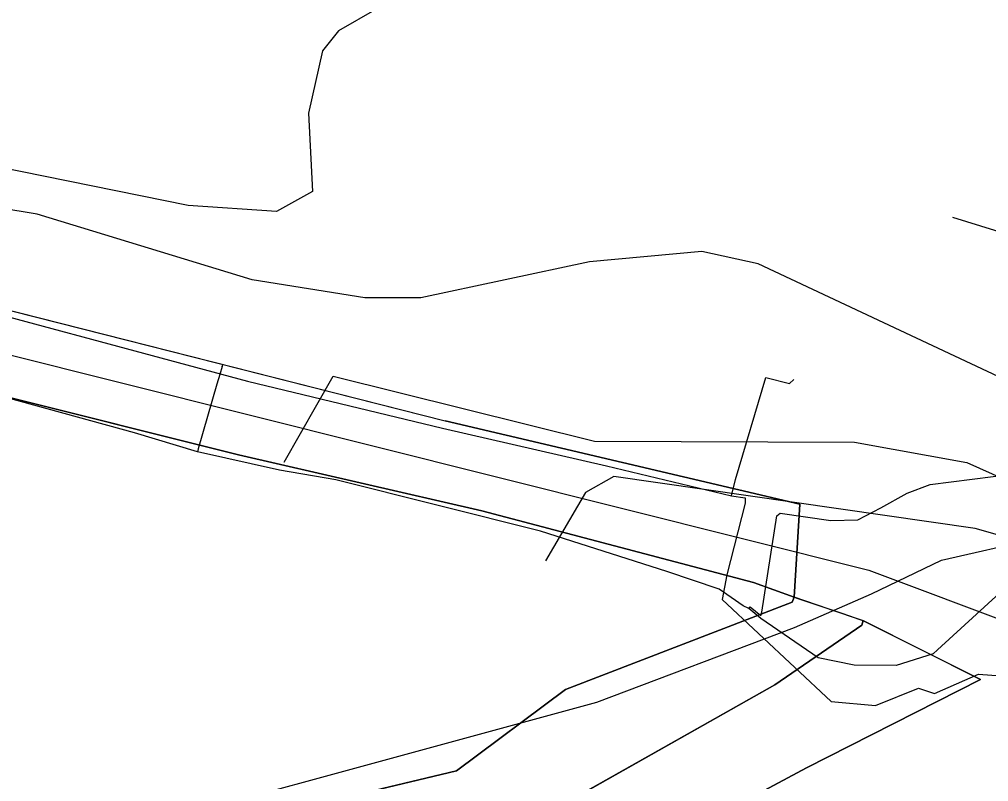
# Model space of a CAD drawing. Extents: x -662620 to -656370, y -1067090 to -1062990.
# Drawn here: x -661302.9 to -661234, y -1066307.7 to -1066253.4 of the extents above; entities that cross this region are included whole.
import ezdxf

# ---------------------------------------------------------------- set-up
doc = ezdxf.new("R2010")
doc.units = 0
for name, color, linetype in [('LOKÁLNÍ_BIOKORIDOR_-_STÁVAJÍCÍ', 7, 'Continuous'), ('OBVOD_PÚ', 7, 'Continuous'), ('OSTATNÍ_PLOCHA_-_STÁVAJÍCÍ', 7, 'Continuous'), ('PLYNOVOD_-_STL', 7, 'Continuous'), ('SDELOVACÍ_VEDENÍ_-_PODZEMNÍ', 7, 'Continuous'), ('SILNICE_II__TŘÍDY_A_III__TŘÍDY', 7, 'Continuous'), ('VODNÍ_PLOCHA_-_STÁVAJÍCÍ', 7, 'Continuous'), ('VODNÍ_TOK', 7, 'Continuous'), ('VRSTEVNICE_ZDŮRAZNĚNÁ', 7, 'Continuous'), ('VRSTEVNICE_ZÁKLADNÍ', 7, 'Continuous')]:
    doc.layers.add(name, color=color, linetype=linetype)

msp = doc.modelspace()

# ---------------------------------------------------------------- linework, layer by layer
at = {"layer": 'LOKÁLNÍ_BIOKORIDOR_-_STÁVAJÍCÍ'}
msp.add_lwpolyline([(-661305.37, -1066315.66), (-661292.46, -1066311.81), (-661271.81, -1066306.88), (-661264.05, -1066301.11), (-661247.94, -1066294.88), (-661247.8, -1066294.53), (-661247.461, -1066294.645), (-661244.404, -1066295.683), (-661243.126, -1066296.116), (-661242.88, -1066296.2), (-661234.54, -1066300.38), (-661246.92, -1066306.67), (-661265.281, -1066316.505), (-661266.84, -1066317.34), (-661267.25, -1066322.1), (-661274.6, -1066320.03), (-661275.551, -1066320.352), (-661286.14, -1066323.94), (-661297.52, -1066326.05), (-661318.067, -1066327.742)], dxfattribs=at)
at = {"layer": 'OBVOD_PÚ'}
for points in [[(-661311.51, -1066272.12), (-661272.62, -1066282)], [(-661247.39, -1066287.92), (-661272.62, -1066282)], [(-661247.8, -1066294.53), (-661247.39, -1066287.92)], [(-661242.88, -1066296.21), (-661247.8, -1066294.53)], [(-661234.54, -1066300.38), (-661242.88, -1066296.21)], [(-661246.92, -1066306.67), (-661234.54, -1066300.38)], [(-661266.84, -1066317.34), (-661246.92, -1066306.67)]]:
    msp.add_lwpolyline(points, dxfattribs=at)
at = {"layer": 'OSTATNÍ_PLOCHA_-_STÁVAJÍCÍ'}
for p, q in [((-661311.51, -1066272.12), (-661272.62, -1066282)), ((-661311.51, -1066272.12), (-661272.62, -1066282)), ((-661287.3, -1066284.4), (-661305.7, -1066279.8)), ((-661305.7, -1066279.8), (-661287.3, -1066284.4)), ((-661287.3, -1066284.4), (-661305.7, -1066279.8)), ((-661305.7, -1066279.8), (-661287.3, -1066284.4)), ((-661272.62, -1066282), (-661247.39, -1066287.92)), ((-661272.62, -1066282), (-661247.39, -1066287.92)), ((-661270, -1066288.4), (-661287.3, -1066284.4)), ((-661287.3, -1066284.4), (-661270, -1066288.4)), ((-661270, -1066288.4), (-661287.3, -1066284.4)), ((-661287.3, -1066284.4), (-661270, -1066288.4)), ((-661247.39, -1066287.92), (-661247.8, -1066294.53)), ((-661247.39, -1066287.92), (-661247.8, -1066294.53)), ((-661250.7, -1066293.5), (-661270, -1066288.4)), ((-661270, -1066288.4), (-661250.7, -1066293.5)), ((-661250.7, -1066293.5), (-661270, -1066288.4)), ((-661270, -1066288.4), (-661250.7, -1066293.5)), ((-661247.8, -1066294.53), (-661250.7, -1066293.5)), ((-661250.7, -1066293.5), (-661247.8, -1066294.53)), ((-661247.8, -1066294.53), (-661250.7, -1066293.5)), ((-661250.7, -1066293.5), (-661247.8, -1066294.53)), ((-661247.8, -1066294.53), (-661247.94, -1066294.88)), ((-661247.8, -1066294.53), (-661247.94, -1066294.88)), ((-661247.94, -1066294.88), (-661264.05, -1066301.11)), ((-661247.94, -1066294.88), (-661264.05, -1066301.11)), ((-661249.18, -1066300.76), (-661242.98, -1066296.53)), ((-661249.18, -1066300.76), (-661242.98, -1066296.53)), ((-661242.98, -1066296.53), (-661242.88, -1066296.2)), ((-661242.98, -1066296.53), (-661242.88, -1066296.2)), ((-661242.88, -1066296.2), (-661234.54, -1066300.38)), ((-661242.88, -1066296.2), (-661234.54, -1066300.38)), ((-661266.36, -1066310.47), (-661249.18, -1066300.76)), ((-661266.36, -1066310.47), (-661249.18, -1066300.76)), ((-661234.54, -1066300.38), (-661246.92, -1066306.67)), ((-661234.54, -1066300.38), (-661246.92, -1066306.67)), ((-661264.05, -1066301.11), (-661271.81, -1066306.88)), ((-661264.05, -1066301.11), (-661271.81, -1066306.88)), ((-661271.81, -1066306.88), (-661292.46, -1066311.81)), ((-661271.81, -1066306.88), (-661292.46, -1066311.81)), ((-661246.92, -1066306.67), (-661266.84, -1066317.34)), ((-661246.92, -1066306.67), (-661266.84, -1066317.34))]:
    msp.add_line(p, q, dxfattribs=at)
for points in [[(-661382.57, -1066261.94), (-661372.84, -1066260.62), (-661363.09, -1066258.72), (-661348.8, -1066262.3), (-661335.92, -1066265.54), (-661311.51, -1066272.12), (-661272.62, -1066282), (-661247.39, -1066287.92), (-661247.8, -1066294.53), (-661250.7, -1066293.5), (-661270, -1066288.4), (-661287.3, -1066284.4), (-661305.7, -1066279.8), (-661328.6, -1066273.9), (-661337.8, -1066271.7), (-661347, -1066269.7), (-661355.8, -1066268), (-661361.9, -1066267.7), (-661373, -1066267.7), (-661394, -1066267.9)], [(-661382.57, -1066261.94), (-661372.84, -1066260.62), (-661363.09, -1066258.72), (-661348.8, -1066262.3), (-661335.92, -1066265.54), (-661311.51, -1066272.12), (-661272.62, -1066282), (-661247.39, -1066287.92), (-661247.8, -1066294.53), (-661250.7, -1066293.5), (-661270, -1066288.4), (-661287.3, -1066284.4), (-661305.7, -1066279.8), (-661328.6, -1066273.9), (-661337.8, -1066271.7), (-661347, -1066269.7), (-661355.8, -1066268), (-661361.9, -1066267.7), (-661373, -1066267.7), (-661394, -1066267.9)], [(-661305.87, -1066320.72), (-661299.67, -1066320.14), (-661271.9, -1066313.04), (-661266.36, -1066310.47), (-661249.18, -1066300.76), (-661242.98, -1066296.53), (-661242.88, -1066296.2), (-661234.54, -1066300.38), (-661246.92, -1066306.67), (-661266.84, -1066317.34), (-661267.25, -1066322.1), (-661274.6, -1066320.03), (-661286.14, -1066323.94), (-661297.52, -1066326.05), (-661325.82, -1066328.38)], [(-661305.87, -1066320.72), (-661299.67, -1066320.14), (-661271.9, -1066313.04), (-661266.36, -1066310.47), (-661249.18, -1066300.76), (-661242.98, -1066296.53), (-661242.88, -1066296.2), (-661234.54, -1066300.38), (-661246.92, -1066306.67), (-661266.84, -1066317.34), (-661267.25, -1066322.1), (-661274.6, -1066320.03), (-661286.14, -1066323.94), (-661297.52, -1066326.05), (-661325.82, -1066328.38)]]:
    msp.add_lwpolyline(points, dxfattribs=at)
msp.add_lwpolyline([(-661310.75, -1066281.55), (-661305.7, -1066279.8), (-661287.3, -1066284.4), (-661270, -1066288.4), (-661250.7, -1066293.5), (-661247.8, -1066294.53), (-661247.94, -1066294.88), (-661264.05, -1066301.11), (-661271.81, -1066306.88), (-661292.46, -1066311.81), (-661305.37, -1066315.66), (-661306.34, -1066315.68), (-661320, -1066312.48), (-661325.36, -1066312.3), (-661325.77, -1066307.104), (-661338.55, -1066307.71), (-661338.96, -1066292.76), (-661311.65, -1066290.66), (-661309.45, -1066285.04), (-661314.11, -1066285.58), (-661319.81, -1066285.22), (-661332.6, -1066283.25), (-661336.03, -1066275.92), (-661327.1, -1066277.82)], close=True, dxfattribs=at)
msp.add_lwpolyline([(-661310.75, -1066281.55), (-661305.7, -1066279.8), (-661287.3, -1066284.4), (-661270, -1066288.4), (-661250.7, -1066293.5), (-661247.8, -1066294.53), (-661247.94, -1066294.88), (-661264.05, -1066301.11), (-661271.81, -1066306.88), (-661292.46, -1066311.81), (-661305.37, -1066315.66), (-661306.34, -1066315.68), (-661320, -1066312.48), (-661325.36, -1066312.3), (-661325.77, -1066307.104), (-661338.55, -1066307.71), (-661338.96, -1066292.76), (-661311.65, -1066290.66), (-661309.45, -1066285.04), (-661314.11, -1066285.58), (-661319.81, -1066285.22), (-661332.6, -1066283.25), (-661336.03, -1066275.92), (-661327.1, -1066277.82)], close=True, dxfattribs=at)
at = {"layer": 'PLYNOVOD_-_STL'}
for points in [[(-661251.01, -1066295.35), (-661251.42, -1066295.14), (-661253.12, -1066293.96), (-661256.85, -1066292.7), (-661265.83, -1066289.85), (-661280.38, -1066286.19), (-661284.38, -1066285.5), (-661290.21, -1066284.19), (-661294.69, -1066282.84), (-661311.19, -1066278.32), (-661319.85, -1066276.34), (-661331.37, -1066273.45), (-661340.13, -1066271.32), (-661339.92, -1066270.449), (-661338.47, -1066265.139), (-661338.562, -1066263.626), (-661337.97, -1066261.75), (-661339.08, -1066261.72), (-661350.68, -1066261.28), (-661355.52, -1066261.31), (-661365.63, -1066261.6), (-661377.03, -1066262.61)], [(-661288.468, -1066278.138), (-661288.64, -1066278.689), (-661288.841, -1066279.382), (-661290.18, -1066283.979), (-661290.21, -1066284.19)], [(-661288.468, -1066278.138), (-661288.405, -1066277.936)], [(-661251.01, -1066295.35), (-661250.93, -1066295.23), (-661250.16, -1066295.85), (-661250.09, -1066295.599), (-661249.039, -1066288.759), (-661248.8, -1066288.55), (-661245.2, -1066289.08), (-661243.259, -1066289.03), (-661241.629, -1066288.19), (-661239.76, -1066287.13), (-661238.12, -1066286.52), (-661233.65, -1066285.95), (-661231.499, -1066285.786), (-661231.03, -1066285.75)], [(-661201.79, -1066303.72), (-661209.7, -1066299.67), (-661216.61, -1066297.21), (-661223.32, -1066295.49), (-661231.24, -1066293.4), (-661232.12, -1066293.23), (-661232.34, -1066293.459), (-661237.609, -1066298.29), (-661237.91, -1066298.56), (-661240.54, -1066299.39), (-661243.54, -1066299.36), (-661246.09, -1066298.85)], [(-661246.09, -1066298.85), (-661250.17, -1066296.06), (-661251.01, -1066295.35)]]:
    msp.add_lwpolyline(points, dxfattribs=at)
at = {"layer": 'SDELOVACÍ_VEDENÍ_-_PODZEMNÍ'}
for points in [[(-661325.05, -1066269.07), (-661311.7, -1066272.44), (-661286.67, -1066279.18), (-661272.79, -1066282.51), (-661261.15, -1066285.19), (-661252.25, -1066287.33)], [(-661325.05, -1066269.07), (-661311.7, -1066272.44), (-661286.67, -1066279.18), (-661272.79, -1066282.51), (-661261.15, -1066285.19), (-661252.25, -1066287.33)], [(-661325.05, -1066269.07), (-661311.7, -1066272.44), (-661286.67, -1066279.18), (-661272.79, -1066282.51), (-661261.15, -1066285.19), (-661252.25, -1066287.33)], [(-661325.05, -1066269.07), (-661311.7, -1066272.44), (-661286.67, -1066279.18), (-661272.79, -1066282.51), (-661261.15, -1066285.19), (-661252.25, -1066287.33)], [(-661252.25, -1066287.33), (-661251.96, -1066286.16), (-661249.82, -1066278.91), (-661248.14, -1066279.34)], [(-661252.25, -1066287.33), (-661251.96, -1066286.16), (-661249.82, -1066278.91), (-661248.14, -1066279.34), (-661247.82, -1066279.05)], [(-661252.25, -1066287.33), (-661251.96, -1066286.16), (-661249.82, -1066278.91), (-661248.14, -1066279.34)], [(-661252.25, -1066287.33), (-661251.96, -1066286.16), (-661249.82, -1066278.91), (-661248.14, -1066279.34), (-661247.82, -1066279.05)], [(-661252.25, -1066287.33), (-661251.96, -1066286.16), (-661249.82, -1066278.91), (-661248.14, -1066279.34)], [(-661252.25, -1066287.33), (-661251.96, -1066286.16), (-661249.82, -1066278.91), (-661248.14, -1066279.34), (-661247.82, -1066279.05)], [(-661252.25, -1066287.33), (-661251.96, -1066286.16), (-661249.82, -1066278.91), (-661248.14, -1066279.34)], [(-661252.25, -1066287.33), (-661251.96, -1066286.16), (-661249.82, -1066278.91), (-661248.14, -1066279.34), (-661247.82, -1066279.05)], [(-661252.25, -1066287.33), (-661251.29, -1066287.46), (-661251.28, -1066287.85), (-661252.58, -1066292.94), (-661252.92, -1066294.7), (-661245.16, -1066301.95), (-661242.01, -1066302.23), (-661238.96, -1066301), (-661237.81, -1066301.38), (-661234.68, -1066300), (-661227.67, -1066300.54), (-661220.5, -1066302.12), (-661217.96, -1066302.86), (-661206.93, -1066307.17)], [(-661252.25, -1066287.33), (-661251.29, -1066287.46), (-661251.28, -1066287.85), (-661252.58, -1066292.94), (-661252.92, -1066294.7), (-661245.16, -1066301.95), (-661242.01, -1066302.23), (-661238.96, -1066301), (-661237.81, -1066301.38), (-661234.68, -1066300), (-661227.67, -1066300.54), (-661220.5, -1066302.12), (-661217.96, -1066302.86), (-661206.93, -1066307.17)], [(-661252.25, -1066287.33), (-661251.29, -1066287.46), (-661251.28, -1066287.85), (-661252.58, -1066292.94), (-661252.92, -1066294.7), (-661245.16, -1066301.95), (-661242.01, -1066302.23), (-661238.96, -1066301), (-661237.81, -1066301.38), (-661234.68, -1066300), (-661227.67, -1066300.54), (-661220.5, -1066302.12), (-661217.96, -1066302.86), (-661206.93, -1066307.17)], [(-661252.25, -1066287.33), (-661251.29, -1066287.46), (-661251.28, -1066287.85), (-661252.58, -1066292.94), (-661252.92, -1066294.7), (-661245.16, -1066301.95), (-661242.01, -1066302.23), (-661238.96, -1066301), (-661237.81, -1066301.38), (-661234.68, -1066300), (-661227.67, -1066300.54), (-661220.5, -1066302.12), (-661217.96, -1066302.86), (-661206.93, -1066307.17)], [(-661252.92, -1066294.7), (-661245.16, -1066301.95)], [(-661252.92, -1066294.7), (-661245.16, -1066301.95)], [(-661252.92, -1066294.7), (-661245.16, -1066301.95)], [(-661252.92, -1066294.7), (-661245.16, -1066301.95)], [(-661242.01, -1066302.23), (-661238.96, -1066301)], [(-661242.01, -1066302.23), (-661238.96, -1066301)], [(-661242.01, -1066302.23), (-661238.96, -1066301)], [(-661242.01, -1066302.23), (-661238.96, -1066301)], [(-661245.16, -1066301.95), (-661242.01, -1066302.23)], [(-661245.16, -1066301.95), (-661242.01, -1066302.23)], [(-661245.16, -1066301.95), (-661242.01, -1066302.23)], [(-661245.16, -1066301.95), (-661242.01, -1066302.23)]]:
    msp.add_lwpolyline(points, dxfattribs=at)
at = {"layer": 'SILNICE_II__TŘÍDY_A_III__TŘÍDY'}
msp.add_lwpolyline([(-661455.689, -1066258.234), (-661425.113, -1066264.68), (-661348.589, -1066266.002), (-661242.482, -1066292.612), (-661199.344, -1066308.809), (-661155.546, -1066329.469), (-661101.005, -1066323.849), (-661049.273, -1066285.34), (-661003.657, -1066246.5), (-660916.886, -1066269.638), (-660858.544, -1066277.241), (-660843.999, -1066278.233), (-660831.108, -1066280.877), (-660727.438, -1066329.774), (-660601.373, -1066369.961)], dxfattribs=at)
at = {"layer": 'VODNÍ_PLOCHA_-_STÁVAJÍCÍ'}
for p, q in [((-661247.94, -1066294.88), (-661247.8, -1066294.53)), ((-661247.8, -1066294.53), (-661242.88, -1066296.2)), ((-661264.05, -1066301.11), (-661247.94, -1066294.88)), ((-661242.98, -1066296.53), (-661249.18, -1066300.76)), ((-661242.88, -1066296.2), (-661242.98, -1066296.53)), ((-661249.18, -1066300.76), (-661266.36, -1066310.47)), ((-661271.81, -1066306.88), (-661264.05, -1066301.11)), ((-661292.46, -1066311.81), (-661271.81, -1066306.88))]:
    msp.add_line(p, q, dxfattribs=at)
msp.add_lwpolyline([(-661305.37, -1066315.66), (-661292.46, -1066311.81), (-661271.81, -1066306.88), (-661264.05, -1066301.11), (-661247.94, -1066294.88), (-661247.8, -1066294.53), (-661242.88, -1066296.2), (-661242.98, -1066296.53), (-661249.18, -1066300.76), (-661266.36, -1066310.47), (-661271.9, -1066313.04), (-661299.67, -1066320.14), (-661305.87, -1066320.72)], dxfattribs=at)
at = {"layer": 'VODNÍ_TOK'}
msp.add_lwpolyline([(-661390.552, -1066346.061), (-661387.936, -1066333.994), (-661330.964, -1066320.859), (-661304.959, -1066313.767), (-661261.826, -1066302.004), (-661247.767, -1066296.699), (-661242.307, -1066294.297), (-661237.328, -1066291.897), (-661230.663, -1066290.397), (-661224.551, -1066289.939), (-661215.995, -1066291.009), (-661204.974, -1066296.291), (-661192.688, -1066302.433), (-661177.361, -1066311.773), (-661170.785, -1066313.151), (-661167.516, -1066313.865), (-661158.127, -1066316.293), (-661146.734, -1066318.081), (-661135.681, -1066318.377), (-661123.581, -1066317.389), (-661109.917, -1066315.577)], dxfattribs=at)
at = {"layer": 'VRSTEVNICE_ZDŮRAZNĚNÁ'}
msp.add_lwpolyline([(-661223.947, -1066283.232), (-661250.354, -1066270.814), (-661254.351, -1066269.958), (-661262.344, -1066270.671), (-661274.334, -1066273.24), (-661278.331, -1066273.24), (-661286.324, -1066271.956), (-661301.617, -1066267.285), (-661309.956, -1066265.913), (-661333.142, -1066263.82), (-661344.276, -1066264.105), (-661351.698, -1066265.961), (-661358.121, -1066268.673)], dxfattribs=at)
at = {"layer": 'VRSTEVNICE_ZÁKLADNÍ'}
for points in [[(-661300.169, -1066106.237), (-661295.459, -1066116.229), (-661287.894, -1066140.209), (-661281.899, -1066156.195), (-661275.047, -1066168.185), (-661254.208, -1066197.019), (-661246.214, -1066206.296), (-661236.08, -1066214.861), (-661225.803, -1066222.14), (-661215.811, -1066227.279), (-661202.965, -1066232.275), (-661200.966, -1066241.838), (-661189.69, -1066252.972), (-661178.556, -1066261.679), (-661174.56, -1066267.388), (-661173.132, -1066275.239), (-661175.983, -1066280.258), (-661181.554, -1066285.373), (-661188.977, -1066287.8), (-661194.115, -1066287.8), (-661201.252, -1066285.231), (-661209.816, -1066281.091), (-661224.947, -1066271.099), (-661236.508, -1066267.531)], [(-661300.169, -1066106.237), (-661295.459, -1066116.229), (-661287.894, -1066140.209), (-661281.899, -1066156.195), (-661275.047, -1066168.185), (-661254.208, -1066197.019), (-661246.214, -1066206.296), (-661236.08, -1066214.861), (-661225.803, -1066222.14), (-661215.811, -1066227.279), (-661202.965, -1066232.275), (-661200.966, -1066241.838), (-661189.69, -1066252.972), (-661178.556, -1066261.679), (-661174.56, -1066267.388), (-661173.132, -1066275.239), (-661175.983, -1066280.258), (-661181.554, -1066285.373), (-661188.977, -1066287.8), (-661194.115, -1066287.8), (-661201.252, -1066285.231), (-661209.816, -1066281.091), (-661224.947, -1066271.099), (-661236.508, -1066267.531)], [(-661258.964, -1066251.542), (-661262.87, -1066250.487), (-661268.042, -1066250.381), (-661277.474, -1066252.686), (-661280.186, -1066254.256), (-661281.328, -1066255.684), (-661282.327, -1066260.109), (-661282.042, -1066265.675), (-661284.611, -1066267.103), (-661290.892, -1066266.675), (-661307.978, -1066263.207), (-661320.581, -1066258.396), (-661324.435, -1066252.115), (-661337.424, -1066246.834), (-661355.98, -1066241.41), (-661365.401, -1066240.554), (-661377.391, -1066242.695)], [(-661258.964, -1066251.542), (-661262.87, -1066250.487), (-661268.042, -1066250.381), (-661277.474, -1066252.686), (-661280.186, -1066254.256), (-661281.328, -1066255.684), (-661282.327, -1066260.109), (-661282.042, -1066265.675), (-661284.611, -1066267.103), (-661290.892, -1066266.675), (-661307.978, -1066263.207), (-661320.581, -1066258.396), (-661324.435, -1066252.115), (-661337.424, -1066246.834), (-661355.98, -1066241.41), (-661365.401, -1066240.554), (-661377.391, -1066242.695)], [(-661284.064, -1066284.927), (-661280.58, -1066278.806), (-661262.001, -1066283.449), (-661243.503, -1066283.518), (-661235.509, -1066284.945), (-661226.945, -1066288.799), (-661218.381, -1066293.652), (-661207.72, -1066298.038), (-661199.38, -1066298.988), (-661187.264, -1066298.934), (-661175.596, -1066297.914), (-661165.103, -1066293.617)], [(-661284.064, -1066284.927), (-661280.58, -1066278.806), (-661262.001, -1066283.449), (-661243.503, -1066283.518), (-661235.509, -1066284.945), (-661226.945, -1066288.799), (-661218.381, -1066293.652), (-661207.72, -1066298.038), (-661199.38, -1066298.988), (-661187.264, -1066298.934), (-661175.596, -1066297.914), (-661165.103, -1066293.617)], [(-661165.867, -1066300.03), (-661170.66, -1066301.583), (-661186.504, -1066301.768), (-661201.81, -1066300.871), (-661215.006, -1066298.021), (-661228.943, -1066291.368), (-661234.938, -1066289.655), (-661260.631, -1066285.944), (-661262.629, -1066287.086), (-661265.484, -1066291.939)], [(-661165.867, -1066300.03), (-661170.66, -1066301.583), (-661186.504, -1066301.768), (-661201.81, -1066300.871), (-661215.006, -1066298.021), (-661228.943, -1066291.368), (-661234.938, -1066289.655), (-661260.631, -1066285.944), (-661262.629, -1066287.086), (-661265.484, -1066291.939)]]:
    msp.add_lwpolyline(points, dxfattribs=at)

doc.saveas('drawing.dxf')
